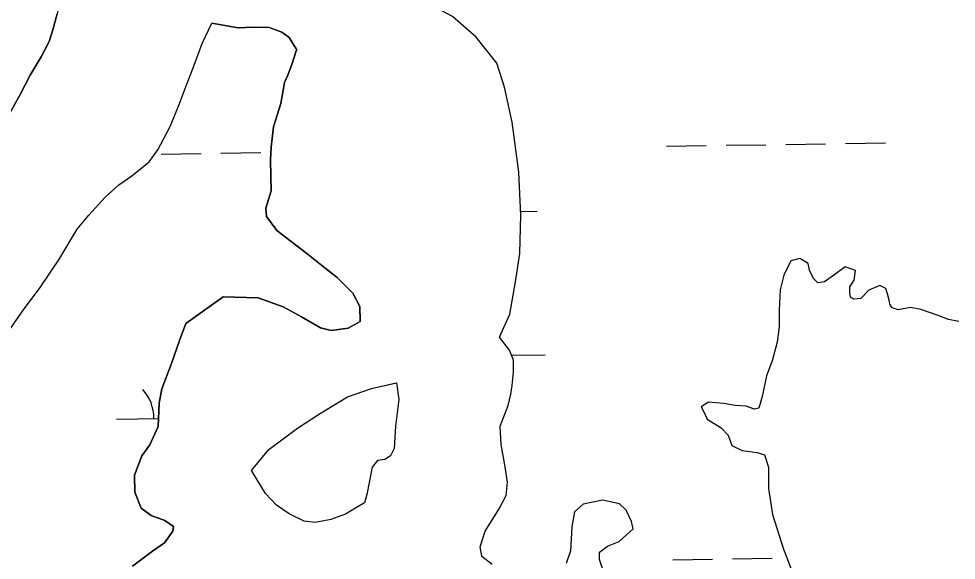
# Model space of a CAD drawing. Extents: x 3823584 to 3861785, y 301729 to 327625.
# Drawn here: x 3839304 to 3840057, y 315785 to 316220 of the extents above; entities that cross this region are included whole.
import ezdxf

# ---------------------------------------------------------------- set-up
doc = ezdxf.new("R2010")
doc.units = 0
doc.layers.add('V-TOPO-SHOR', color=7, linetype='Continuous')
doc.layers.add('V-WETL-SWMP', color=7, linetype='Continuous')

msp = doc.modelspace()

# ---------------------------------------------------------------- linework, layer by layer
at = {"layer": 'V-TOPO-SHOR'}
for points in [[(3839690.23, 315964.12), (3839698.66, 315982.6), (3839703.2, 316008.59), (3839706.71, 316031.33), (3839707.41, 316062.14), (3839705.91, 316096.7), (3839700.55, 316137.16), (3839694.26, 316165.18), (3839688.08, 316184.56), (3839671.62, 316205.43), (3839652.5, 316221.95), (3839629.66, 316234.1), (3839604.7, 316242.98), (3839583.52, 316251.36), (3839557.44, 316262.93), (3839538.96, 316271.89), (3839510.73, 316322.56)], [(3839294.14, 316139.36), (3839305.21, 316159.4), (3839313.22, 316174.71), (3839322.01, 316189.65), (3839328.49, 316201.82), (3839331.5, 316211.22), (3839334.85, 316224.14)], [(3839293.15, 315964.94), (3839308.49, 315986.98), (3839320.78, 316003.13), (3839336.1, 316026.33), (3839351.02, 316051.1), (3839360.24, 316062.14), (3839373.33, 316076.73), (3839384.53, 316086.62), (3839394.97, 316093.78), (3839408.88, 316105.26), (3839415.79, 316114.71), (3839425.7, 316133.56), (3839432.9, 316151.2), (3839437.81, 316164.14), (3839445, 316182.96), (3839451.42, 316200.2), (3839459.02, 316216.68)], [(3839426.8, 315943.07), (3839433.06, 315961.52), (3839438.3, 315975.09), (3839468.3, 315996.53), (3839496.41, 315995.79), (3839516.48, 315988.48), (3839531.17, 315980.55), (3839546.41, 315971.55), (3839555.08, 315969.5), (3839568.57, 315971.28), (3839578.23, 315976.8), (3839578.08, 315988.69), (3839572.55, 315999.43), (3839559.96, 316012.24), (3839547.42, 316021.81), (3839535.42, 316031.4), (3839522.87, 316040.97), (3839511.41, 316050.01), (3839503.17, 316061.26), (3839502.55, 316067.74), (3839506.7, 316081.84), (3839506.55, 316093.72), (3839506.4, 316106.69), (3839506.81, 316116.96), (3839508.77, 316133.2), (3839514.48, 316152.17), (3839517.52, 316168.96), (3839520.15, 316174.94), (3839523.82, 316184.17), (3839526.94, 316194.48), (3839527.46, 316195.56), (3839526.92, 316196.1), (3839521.4, 316205.21), (3839515.41, 316209.46), (3839505.09, 316213.12), (3839492.12, 316213.5), (3839480.24, 316212.82), (3839459.02, 316216.68)], [(3840059.3, 315976.61), (3840050.96, 315978.29), (3840042.01, 315981.75), (3840028.89, 315986.34), (3840020.55, 315988.02), (3840010.48, 315986.11), (3840005.7, 315987.84), (3840003.89, 315990.79), (3840003.25, 315993.75), (3840002, 315999.08), (3840000.76, 316003.22), (3839995.98, 316005.54), (3839987.12, 316001.87), (3839980.66, 315995.26), (3839974.73, 315994.59), (3839972.33, 315996.34), (3839971.7, 315999.9), (3839971.64, 316004.65), (3839975.14, 316010.04), (3839976.23, 316017.77), (3839967.88, 316020.64), (3839959.64, 316014.6), (3839951.39, 316008.56), (3839946.06, 316007.9), (3839942.45, 316011.42), (3839939.4, 316017.92), (3839938.15, 316023.25), (3839931.56, 316027.33), (3839924.46, 316025.46), (3839918.66, 316014.1), (3839915.83, 316002.19), (3839914.84, 315986.14), (3839915.01, 315972.48), (3839913.38, 315959.98), (3839909.4, 315945.08), (3839904.8, 315933.15), (3839901.44, 315916.47), (3839898.58, 315906.93), (3839895.02, 315906.3), (3839888.46, 315908.59), (3839879.55, 315909.08), (3839870.62, 315910.75), (3839858.13, 315911.79), (3839852.23, 315908.15), (3839854.06, 315904.61), (3839857.11, 315898.11), (3839868.48, 315891.12), (3839873.9, 315885.25), (3839876.97, 315876.97), (3839885.34, 315872.91), (3839897.23, 315871.28), (3839903.2, 315869.57), (3839906.29, 315859.51), (3839906.5, 315842.28), (3839909.73, 315821.53), (3839918.38, 315793.72), (3839921.44, 315786.04), (3839927.59, 315769.48)], [(3839684.5, 315781.36), (3839676.1, 315787.79), (3839676.09, 315788.38), (3839674.82, 315795.5), (3839678.82, 315808.02), (3839689.89, 315825.97), (3839695.7, 315836.74), (3839696.75, 315847.44), (3839694.82, 315859.89), (3839691.63, 315877.67), (3839690.86, 315892.51), (3839697.19, 315909.22), (3839699.45, 315918.16), (3839700.56, 315925.3), (3839701.61, 315936.01), (3839701.5, 315945.51), (3839698.42, 315953.79), (3839690.23, 315964.12)], [(3839395.29, 315780.04), (3839411.36, 315792.13), (3839421, 315798.73), (3839427.92, 315808), (3839428.41, 315811.79), (3839421.33, 315816.56), (3839410.47, 315820.75), (3839402.29, 315826.6), (3839397.27, 315839.5), (3839397.1, 315853.01), (3839402.86, 315868.75), (3839409.23, 315877.47), (3839416.08, 315892.15), (3839416.93, 315911.07), (3839418.95, 315922.44), (3839426.8, 315943.07)], [(3839607.42, 315927.51), (3839609.37, 315913.87), (3839606.66, 315892.46), (3839605.69, 315874.62), (3839602.79, 315868.65), (3839598.08, 315865.62), (3839592.15, 315864.96), (3839588.06, 315859.56), (3839583.57, 315837.53), (3839581.87, 315830.97), (3839575.98, 315827.34), (3839566.54, 315821.87), (3839554.71, 315817.57), (3839542.27, 315815.04), (3839533.34, 315816.12), (3839521.39, 315821.92), (3839511.21, 315828.92), (3839502.18, 315838.31), (3839491.08, 315856.86)], [(3839491.08, 315856.86), (3839504.92, 315873.78), (3839527.95, 315890.81), (3839545.64, 315902.38), (3839568.16, 315916.16), (3839587.53, 315922.88), (3839607.29, 315927.48)], [(3839773.66, 315776.51), (3839770.58, 315785.38), (3839770.5, 315791.32), (3839776.98, 315796.15), (3839786.44, 315799.83), (3839797.6, 315810.07), (3839796.34, 315815.99), (3839792.07, 315824.85), (3839786.66, 315830.13), (3839772.96, 315832.93), (3839757.56, 315829.77), (3839750.5, 315823.75), (3839748.27, 315811.84), (3839747.8, 315801.73), (3839747.33, 315792.22), (3839743.89, 315782.08)]]:
    msp.add_lwpolyline(points, dxfattribs=at)
at = {"layer": 'V-WETL-SWMP'}
for p, q in [((3839824.34, 316117.69), (3839856.33, 316118.18)), ((3839872.33, 316118.43), (3839904.33, 316118.92)), ((3839920.33, 316119.17), (3839952.32, 316119.66)), ((3839968.32, 316119.91), (3840000.32, 316120.4)), ((3839418.48, 316111.43), (3839450.47, 316111.93)), ((3839466.47, 316112.17), (3839498.47, 316112.67)), ((3839707.28, 316065.14), (3839720.54, 316065.34)), ((3839699.99, 315949.58), (3839726.91, 315949.99)), ((3839382.6, 315898.25), (3839416.38, 315898.77)), ((3839829.47, 315785.05), (3839861.46, 315785.55)), ((3839877.46, 315785.79), (3839909.46, 315786.29))]:
    msp.add_line(p, q, dxfattribs=at)
for points in [[(3839337.79, 316239), (3839334.85, 316224.14), (3839331.5, 316211.22), (3839328.49, 316201.82), (3839322.01, 316189.65), (3839313.22, 316174.71), (3839305.21, 316159.4), (3839294.14, 316139.36)], [(3839684.49, 315781.36), (3839676.1, 315787.79), (3839676.09, 315788.38), (3839674.82, 315795.5), (3839678.82, 315808.02), (3839689.89, 315825.97), (3839695.7, 315836.74), (3839696.75, 315847.44), (3839694.82, 315859.89), (3839691.63, 315877.67), (3839690.86, 315892.51), (3839697.19, 315909.22), (3839699.45, 315918.16), (3839700.56, 315925.3), (3839701.61, 315936.01), (3839701.5, 315945.51), (3839698.42, 315953.79), (3839690.23, 315964.12), (3839698.66, 315982.6), (3839703.2, 316008.59), (3839706.71, 316031.33), (3839707.41, 316062.14), (3839705.91, 316096.7), (3839700.55, 316137.16), (3839694.26, 316165.18), (3839688.08, 316184.56), (3839671.62, 316205.43), (3839652.5, 316221.95)], [(3839415.79, 316114.71), (3839425.7, 316133.56), (3839432.9, 316151.2), (3839437.81, 316164.14), (3839445, 316182.96), (3839451.42, 316200.2), (3839459.02, 316216.68), (3839480.24, 316212.82), (3839492.12, 316213.5), (3839505.1, 316213.12), (3839515.41, 316209.46), (3839521.4, 316205.21), (3839526.92, 316196.1), (3839527.46, 316195.56), (3839526.94, 316194.48), (3839523.82, 316184.17), (3839520.15, 316174.94), (3839517.52, 316168.96), (3839514.48, 316152.18), (3839508.77, 316133.19), (3839506.81, 316116.96), (3839506.4, 316106.69), (3839506.55, 316093.72), (3839506.7, 316081.84), (3839502.55, 316067.74), (3839503.17, 316061.26), (3839511.41, 316050.01), (3839522.87, 316040.97), (3839535.41, 316031.39), (3839547.42, 316021.82), (3839559.96, 316012.24), (3839572.55, 315999.43), (3839578.08, 315988.69), (3839578.23, 315976.8), (3839568.57, 315971.28), (3839555.08, 315969.49), (3839546.41, 315971.55), (3839531.17, 315980.55), (3839516.49, 315988.48), (3839496.4, 315995.79), (3839468.3, 315996.53), (3839438.3, 315975.09), (3839433.06, 315961.52), (3839426.8, 315943.07)], [(3839293.15, 315964.94), (3839308.49, 315986.98), (3839320.78, 316003.13), (3839336.1, 316026.33), (3839351.02, 316051.1), (3839360.24, 316062.14), (3839373.33, 316076.73), (3839384.53, 316086.62), (3839394.97, 316093.77), (3839408.88, 316105.26), (3839415.79, 316114.71)], [(3840059.3, 315976.61), (3840050.96, 315978.29), (3840042.01, 315981.75), (3840028.89, 315986.34), (3840020.55, 315988.02), (3840010.48, 315986.12), (3840005.7, 315987.84), (3840003.88, 315990.79), (3840003.25, 315993.75), (3840002, 315999.08), (3840000.76, 316003.22), (3839995.98, 316005.54), (3839987.12, 316001.87), (3839980.66, 315995.26), (3839974.73, 315994.59), (3839972.33, 315996.34), (3839971.7, 315999.9), (3839971.64, 316004.65), (3839975.14, 316010.04), (3839976.23, 316017.77), (3839967.88, 316020.64), (3839959.64, 316014.6), (3839951.4, 316008.56), (3839946.06, 316007.9), (3839942.45, 316011.42), (3839939.4, 316017.92), (3839938.15, 316023.25), (3839931.56, 316027.33), (3839924.46, 316025.46), (3839918.66, 316014.1), (3839915.83, 316002.18), (3839914.84, 315986.14), (3839915.01, 315972.48), (3839913.38, 315959.98), (3839909.4, 315945.08), (3839904.8, 315933.15), (3839901.44, 315916.47), (3839898.58, 315906.93), (3839895.03, 315906.3), (3839888.46, 315908.59), (3839879.55, 315909.08), (3839870.62, 315910.75), (3839858.13, 315911.79), (3839852.23, 315908.15), (3839854.06, 315904.61), (3839857.11, 315898.11), (3839868.48, 315891.12), (3839873.9, 315885.25), (3839876.97, 315876.97), (3839885.34, 315872.91), (3839897.24, 315871.28), (3839903.2, 315869.57), (3839906.29, 315859.51), (3839906.5, 315842.28), (3839909.73, 315821.53), (3839918.38, 315793.72), (3839921.45, 315786.04), (3839927.59, 315769.48)], [(3839426.8, 315943.07), (3839418.95, 315922.44), (3839416.93, 315911.07), (3839416.08, 315892.15), (3839409.23, 315877.47), (3839402.86, 315868.75), (3839397.1, 315853.01), (3839397.27, 315839.5), (3839402.29, 315826.6), (3839410.47, 315820.75), (3839421.33, 315816.56), (3839428.41, 315811.79), (3839427.92, 315808), (3839421, 315798.73), (3839411.36, 315792.13), (3839395.29, 315780.04)], [(3839773.65, 315776.51), (3839770.58, 315785.38), (3839770.5, 315791.32), (3839776.98, 315796.15), (3839786.44, 315799.83), (3839797.6, 315810.07), (3839796.34, 315815.99), (3839792.07, 315824.85), (3839786.66, 315830.13), (3839772.96, 315832.93), (3839757.56, 315829.77), (3839750.5, 315823.74), (3839748.27, 315811.84), (3839747.8, 315801.73), (3839747.33, 315792.22), (3839743.89, 315782.08)]]:
    msp.add_lwpolyline(points, dxfattribs=at)
msp.add_lwpolyline([(3839491.08, 315856.86), (3839504.92, 315873.78), (3839527.95, 315890.81), (3839545.64, 315902.38), (3839568.16, 315916.16), (3839587.53, 315922.88), (3839607.42, 315927.51), (3839609.37, 315913.87), (3839606.66, 315892.46), (3839605.69, 315874.62), (3839602.79, 315868.65), (3839598.08, 315865.62), (3839592.15, 315864.96), (3839588.06, 315859.56), (3839583.57, 315837.53), (3839581.87, 315830.97), (3839575.98, 315827.34), (3839566.54, 315821.87), (3839554.71, 315817.57), (3839542.27, 315815.04), (3839533.34, 315816.12), (3839521.39, 315821.92), (3839511.21, 315828.92), (3839502.19, 315838.31)], close=True, dxfattribs=at)
msp.add_arc((3839377.35, 315898.64), 35.25, 0.11154, 41.6552, dxfattribs=at)

doc.saveas('drawing.dxf')
